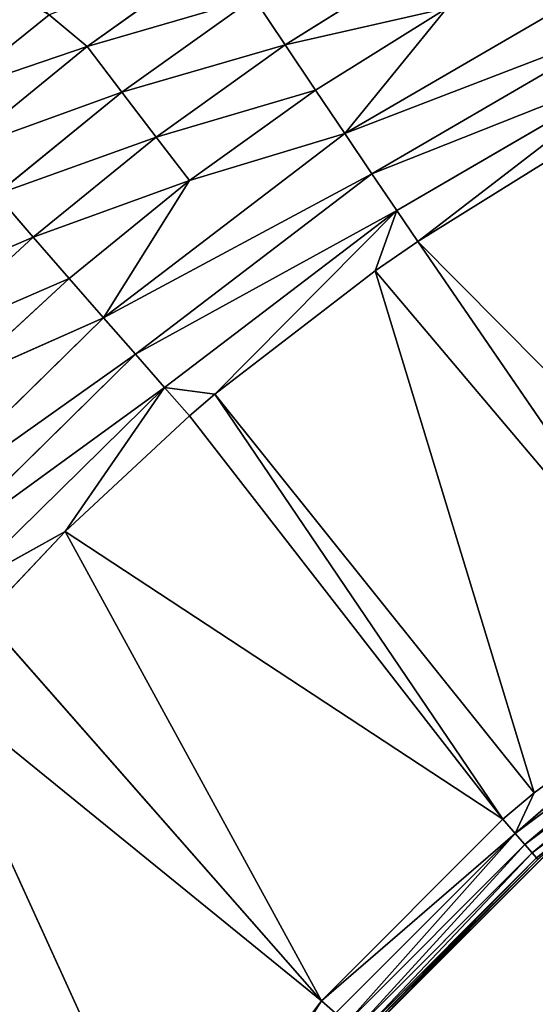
# Model space of a CAD drawing. Extents: x 0 to 500, y 0 to 390.
# Tile 578 of 656: x 234.67 to 239.4, y 210.63 to 219.64. Entities that reach past the tile are written whole.
import ezdxf

# ---------------------------------------------------------------- set-up
doc = ezdxf.new("R2010")
doc.units = 0
doc.header["$LTSCALE"] = 25.4
doc.layers.get('0').update_dxf_attribs({"linetype": 'CONTINUOUS'})

# ---------------------------------------------------------------- blocks, each defined once
blk = doc.blocks.new('ATLANTA505_-_S_STL')
at = {"color": 0}
for p, q in [((235.0955, 25.3404, 170.1626), (234.2099, 25.3282, 170.8696)), ((235.0955, 25.3404, 170.1626), (234.2099, 25.3282, 170.8696)), ((235.443, 25.3113, 170.4532), (235.0955, 25.3404, 170.1626)), ((235.443, 25.3113, 170.4532), (235.0955, 25.3404, 170.1626)), ((234.2658, 25.2944, 171.4104), (235.443, 25.3113, 170.4532)), ((234.2658, 25.2944, 171.4104), (235.443, 25.3113, 170.4532)), ((235.443, 25.3113, 170.4532), (236.6781, 25.3279, 169.5708)), ((235.443, 25.3113, 170.4532), (236.6781, 25.3279, 169.5708)), ((235.443, 25.3113, 170.4532), (235.7608, 25.2235, 170.8701)), ((235.443, 25.3113, 170.4532), (235.7608, 25.2235, 170.8701)), ((235.7608, 25.2235, 170.8701), (234.6089, 25.2066, 171.8067)), ((235.7608, 25.2235, 170.8701), (234.6089, 25.2066, 171.8067)), ((234.6089, 25.2066, 171.8067), (234.9483, 25.0618, 172.1978)), ((234.6089, 25.2066, 171.8067), (234.9483, 25.0618, 172.1978)), ((236.9692, 25.2401, 170.0068), (235.7608, 25.2235, 170.8701)), ((236.9692, 25.2401, 170.0068), (235.7608, 25.2235, 170.8701)), ((235.7608, 25.2235, 170.8701), (236.0752, 25.0787, 171.2816)), ((235.7608, 25.2235, 170.8701), (236.0752, 25.0787, 171.2816)), ((236.9692, 25.2401, 170.0068), (237.2573, 25.0952, 170.4371)), ((236.9692, 25.2401, 170.0068), (237.2573, 25.0952, 170.4371)), ((234.9483, 25.0618, 172.1978), (236.0752, 25.0787, 171.2816)), ((234.9483, 25.0618, 172.1978), (236.0752, 25.0787, 171.2816)), ((236.0752, 25.0787, 171.2816), (237.2573, 25.0952, 170.4371)), ((236.0752, 25.0787, 171.2816), (237.2573, 25.0952, 170.4371)), ((236.0752, 25.0787, 171.2816), (236.3806, 24.8777, 171.6802)), ((236.0752, 25.0787, 171.2816), (236.3806, 24.8777, 171.6802)), ((237.2573, 25.0952, 170.4371), (238.4871, 25.1112, 169.6694)), ((237.2573, 25.0952, 170.4371), (238.4871, 25.1112, 169.6694)), ((237.2573, 25.0952, 170.4371), (237.5371, 24.8943, 170.854)), ((237.2573, 25.0952, 170.4371), (237.5371, 24.8943, 170.854)), ((233.8806, 25.0449, 173.1826), (234.9483, 25.0618, 172.1978)), ((233.8806, 25.0449, 173.1826), (234.9483, 25.0618, 172.1978)), ((234.9483, 25.0618, 172.1978), (235.278, 24.8608, 172.5766)), ((234.9483, 25.0618, 172.1978), (235.278, 24.8608, 172.5766)), ((237.5371, 24.8943, 170.854), (236.3806, 24.8777, 171.6802)), ((237.5371, 24.8943, 170.854), (236.3806, 24.8777, 171.6802)), ((238.7403, 24.9102, 170.103), (237.5371, 24.8943, 170.854)), ((238.7403, 24.9102, 170.103), (237.5371, 24.8943, 170.854)), ((237.5371, 24.8943, 170.854), (237.8038, 24.6402, 171.25)), ((237.5371, 24.8943, 170.854), (237.8038, 24.6402, 171.25)), ((238.7403, 24.9102, 170.103), (237.8038, 24.6402, 171.25)), ((238.7403, 24.9102, 170.103), (237.8038, 24.6402, 171.25)), ((235.278, 24.8608, 172.5766), (234.2331, 24.8439, 173.5402)), ((235.278, 24.8608, 172.5766), (234.2331, 24.8439, 173.5402)), ((234.2331, 24.8439, 173.5402), (235.5919, 24.6068, 172.9364)), ((234.2331, 24.8439, 173.5402), (235.5919, 24.6068, 172.9364)), ((236.3806, 24.8777, 171.6802), (235.278, 24.8608, 172.5766)), ((236.3806, 24.8777, 171.6802), (235.278, 24.8608, 172.5766)), ((235.278, 24.8608, 172.5766), (235.5919, 24.6068, 172.9364)), ((235.278, 24.8608, 172.5766), (235.5919, 24.6068, 172.9364)), ((236.3806, 24.8777, 171.6802), (235.5919, 24.6068, 172.9364)), ((236.3806, 24.8777, 171.6802), (235.5919, 24.6068, 172.9364)), ((236.3806, 24.8777, 171.6802), (237.8038, 24.6402, 171.25)), ((236.3806, 24.8777, 171.6802), (237.8038, 24.6402, 171.25)), ((235.5919, 24.6068, 172.9364), (237.8038, 24.6402, 171.25)), ((235.5919, 24.6068, 172.9364), (237.8038, 24.6402, 171.25)), ((237.8038, 24.6402, 171.25), (240.2034, 24.6712, 169.855)), ((237.8038, 24.6402, 171.25), (240.2034, 24.6712, 169.855)), ((237.8038, 24.6402, 171.25), (238.0528, 24.338, 171.6186)), ((237.8038, 24.6402, 171.25), (238.0528, 24.338, 171.6186)), ((233.6065, 24.5732, 174.8848), (235.5919, 24.6068, 172.9364)), ((233.6065, 24.5732, 174.8848), (235.5919, 24.6068, 172.9364)), ((235.5919, 24.6068, 172.9364), (238.0528, 24.338, 171.6186)), ((235.5919, 24.6068, 172.9364), (238.0528, 24.338, 171.6186)), ((235.5919, 24.6068, 172.9364), (235.8849, 24.3046, 173.271)), ((235.5919, 24.6068, 172.9364), (235.8849, 24.3046, 173.271)), ((240.4042, 24.369, 170.2518), (238.0528, 24.338, 171.6186)), ((240.4042, 24.369, 170.2518), (238.0528, 24.338, 171.6186)), ((235.8849, 24.3046, 173.271), (233.9386, 24.271, 175.1806)), ((235.8849, 24.3046, 173.271), (233.9386, 24.271, 175.1806)), ((238.0528, 24.338, 171.6186), (235.8849, 24.3046, 173.271)), ((238.0528, 24.338, 171.6186), (235.8849, 24.3046, 173.271)), ((235.8849, 24.3046, 173.271), (236.1524, 23.9606, 173.5754)), ((235.8849, 24.3046, 173.271), (236.1524, 23.9606, 173.5754)), ((238.0528, 24.338, 171.6186), (238.2803, 23.9941, 171.9539)), ((238.0528, 24.338, 171.6186), (238.2803, 23.9941, 171.9539)), ((238.2803, 23.9941, 171.9539), (236.1524, 23.9606, 173.5754)), ((238.2803, 23.9941, 171.9539), (236.1524, 23.9606, 173.5754)), ((236.613, 23.605, 173.6353), (238.2803, 23.9941, 171.9539)), ((236.613, 23.605, 173.6353), (238.2803, 23.9941, 171.9539)), ((238.0835, 23.6286, 172.5059), (238.2803, 23.9941, 171.9539)), ((238.0835, 23.6286, 172.5059), (238.2803, 23.9941, 171.9539)), ((240.5877, 24.025, 170.6131), (238.2803, 23.9941, 171.9539)), ((240.5877, 24.025, 170.6131), (238.2803, 23.9941, 171.9539)), ((238.2803, 23.9941, 171.9539), (238.4742, 23.6345, 172.2387)), ((238.2803, 23.9941, 171.9539), (238.4742, 23.6345, 172.2387)), ((238.4742, 23.6345, 172.2387), (240.5877, 24.025, 170.6131)), ((238.4742, 23.6345, 172.2387), (240.5877, 24.025, 170.6131)), ((236.1524, 23.9606, 173.5754), (234.2418, 23.9271, 175.4496)), ((236.1524, 23.9606, 173.5754), (234.2418, 23.9271, 175.4496)), ((235.2425, 23.5811, 174.894), (234.2418, 23.9271, 175.4496)), ((235.2425, 23.5811, 174.894), (234.2418, 23.9271, 175.4496)), ((235.2425, 23.5811, 174.894), (236.1524, 23.9606, 173.5754)), ((235.2425, 23.5811, 174.894), (236.1524, 23.9606, 173.5754)), ((236.1524, 23.9606, 173.5754), (236.613, 23.605, 173.6353)), ((236.3804, 23.6011, 173.8337), (236.1524, 23.9606, 173.5754)), ((236.3804, 23.6011, 173.8337), (236.1524, 23.9606, 173.5754)), ((236.1524, 23.9606, 173.5754), (236.613, 23.605, 173.6353)), ((238.0835, 23.6286, 172.5059), (236.613, 23.605, 173.6353)), ((238.0835, 23.6286, 172.5059), (236.613, 23.605, 173.6353)), ((238.4742, 23.6345, 172.2387), (238.0835, 23.6286, 172.5059)), ((238.4742, 23.6345, 172.2387), (238.0835, 23.6286, 172.5059)), ((241.1376, 18.2045, 176.1201), (238.0835, 23.6286, 172.5059)), ((238.0835, 23.6286, 172.5059), (239.5418, 18.2045, 177.2865)), ((238.0835, 23.6286, 172.5059), (239.5418, 18.2045, 177.2865)), ((241.1376, 18.2045, 176.1201), (238.0835, 23.6286, 172.5059)), ((239.6478, 23.6512, 171.5096), (238.4742, 23.6345, 172.2387)), ((239.6478, 23.6512, 171.5096), (238.4742, 23.6345, 172.2387)), ((238.4742, 23.6345, 172.2387), (241.1376, 18.2045, 176.1201)), ((238.4742, 23.6345, 172.2387), (241.1376, 18.2045, 176.1201)), ((237.5908, 18.2045, 179.1935), (233.987, 23.5579, 176.2687)), ((233.987, 23.5579, 176.2687), (236.181, 18.2045, 181.0768)), ((233.987, 23.5579, 176.2687), (236.181, 18.2045, 181.0768)), ((237.5908, 18.2045, 179.1935), (233.987, 23.5579, 176.2687)), ((235.2425, 23.5811, 174.894), (234.4999, 23.5675, 175.6777)), ((235.2425, 23.5811, 174.894), (234.4999, 23.5675, 175.6777)), ((234.4999, 23.5675, 175.6777), (237.5908, 18.2045, 179.1935)), ((234.4999, 23.5675, 175.6777), (237.5908, 18.2045, 179.1935)), ((236.3804, 23.6011, 173.8337), (235.2425, 23.5811, 174.894)), ((236.3804, 23.6011, 173.8337), (235.2425, 23.5811, 174.894)), ((239.2543, 18.2045, 177.53), (235.2425, 23.5811, 174.894)), ((235.2425, 23.5811, 174.894), (237.5908, 18.2045, 179.1935)), ((235.2425, 23.5811, 174.894), (237.5908, 18.2045, 179.1935)), ((239.2543, 18.2045, 177.53), (235.2425, 23.5811, 174.894)), ((236.613, 23.605, 173.6353), (236.3804, 23.6011, 173.8337)), ((236.613, 23.605, 173.6353), (236.3804, 23.6011, 173.8337)), ((236.3804, 23.6011, 173.8337), (239.2543, 18.2045, 177.53)), ((236.3804, 23.6011, 173.8337), (239.2543, 18.2045, 177.53)), ((236.613, 23.605, 173.6353), (239.5418, 18.2045, 177.2865)), ((236.613, 23.605, 173.6353), (239.5418, 18.2045, 177.2865)), ((236.613, 23.605, 173.6353), (239.2543, 18.2045, 177.53)), ((236.613, 23.605, 173.6353), (239.2543, 18.2045, 177.53)), ((237.5908, 18.2045, 179.1935), (236.181, 18.2045, 181.0768)), ((237.5908, 18.2045, 179.1935), (236.181, 18.2045, 181.0768)), ((237.7201, 17.9761, 179.3055), (237.5908, 18.2045, 179.1935)), ((239.2543, 18.2045, 177.53), (237.5908, 18.2045, 179.1935)), ((237.7201, 17.9761, 179.3055), (237.5908, 18.2045, 179.1935)), ((239.2543, 18.2045, 177.53), (237.5908, 18.2045, 179.1935)), ((239.5418, 18.2045, 177.2865), (239.2543, 18.2045, 177.53)), ((239.2543, 18.2045, 177.53), (239.3663, 17.9761, 177.6592)), ((239.2543, 18.2045, 177.53), (239.3663, 17.9761, 177.6592)), ((239.5418, 18.2045, 177.2865), (239.2543, 18.2045, 177.53)), ((239.3663, 17.9761, 177.6592), (239.5418, 18.2045, 177.2865)), ((239.3663, 17.9761, 177.6592), (239.5418, 18.2045, 177.2865)), ((239.3663, 17.9761, 177.6592), (241.1376, 18.2045, 176.1201)), ((239.3663, 17.9761, 177.6592), (241.1376, 18.2045, 176.1201)), ((241.1376, 18.2045, 176.1201), (239.5418, 18.2045, 177.2865)), ((241.1376, 18.2045, 176.1201), (239.5418, 18.2045, 177.2865)), ((237.7201, 17.9761, 179.3055), (239.3663, 17.9761, 177.6592)), ((237.7201, 17.9761, 179.3055), (239.3663, 17.9761, 177.6592)), ((241.2301, 17.9761, 176.264), (239.3663, 17.9761, 177.6592)), ((239.3663, 17.9761, 177.6592), (239.4559, 17.7256, 177.7626)), ((241.2301, 17.9761, 176.264), (239.3663, 17.9761, 177.6592)), ((239.3663, 17.9761, 177.6592), (239.4559, 17.7256, 177.7626)), ((237.8234, 17.7256, 179.3951), (239.4559, 17.7256, 177.7626)), ((237.8234, 17.7256, 179.3951), (239.4559, 17.7256, 177.7626)), ((241.3041, 17.7256, 176.3791), (239.4559, 17.7256, 177.7626)), ((239.4559, 17.7256, 177.7626), (239.5212, 17.4582, 177.838)), ((241.3041, 17.7256, 176.3791), (239.4559, 17.7256, 177.7626)), ((239.4559, 17.7256, 177.7626), (239.5212, 17.4582, 177.838)), ((237.8988, 17.4582, 179.4604), (239.5212, 17.4582, 177.838)), ((237.8988, 17.4582, 179.4604), (239.5212, 17.4582, 177.838)), ((241.358, 17.4582, 176.463), (239.5212, 17.4582, 177.838)), ((239.5212, 17.4582, 177.838), (239.561, 17.1793, 177.8839)), ((241.358, 17.4582, 176.463), (239.5212, 17.4582, 177.838)), ((239.5212, 17.4582, 177.838), (239.561, 17.1793, 177.8839)), ((237.9447, 17.1793, 179.5001), (239.561, 17.1793, 177.8839)), ((237.9447, 17.1793, 179.5001), (239.561, 17.1793, 177.8839)), ((239.5743, 16.8947, 177.8992), (237.9601, 16.8947, 179.5135)), ((239.5743, 16.8947, 177.8992), (237.9601, 16.8947, 179.5135)), ((237.7953, 0.01, 179.7066), (239.7675, 0.01, 177.7345))]:
    blk.add_line(p, q, dxfattribs=at)
mesh = blk.add_polyface(dxfattribs=at)
corners = [(229.555, 25.4699, 166.9741), (235.0955, 25.3404, 170.1626), (231.19, 25.4765, 166.2929), (234.2099, 25.3282, 170.8696), (233.7351, 25.3214, 171.2771)]
mesh.append_faces([[corners[k] for k in face] for face in [(0, 1, 2), (3, 0, 4)]], dxfattribs={"vtx0": -1, "color": 0})
mesh.append_faces([[corners[k] for k in face] for face in [(1, 0, 3)]], dxfattribs={"vtx0": -1, "vtx1": -1, "color": 0})
mesh = blk.add_polyface(dxfattribs=at)
corners = [(234.2099, 25.3282, 170.8696), (235.443, 25.3113, 170.4532), (235.0955, 25.3404, 170.1626), (234.2658, 25.2944, 171.4104)]
mesh.append_faces([[corners[k] for k in face] for face in [(0, 1, 2), (1, 0, 3)]], dxfattribs={"vtx0": -1, "color": 0})
mesh = blk.add_polyface(dxfattribs=at)
corners = [(235.443, 25.3113, 170.4532), (236.6781, 25.3279, 169.5708), (235.0955, 25.3404, 170.1626)]
mesh.append_faces([[corners[k] for k in face] for face in [(0, 1, 2)]], dxfattribs={"color": 0})
mesh = blk.add_polyface(dxfattribs=at)
corners = [(234.2658, 25.2944, 171.4104), (235.7608, 25.2235, 170.8701), (235.443, 25.3113, 170.4532), (234.6089, 25.2066, 171.8067)]
mesh.append_faces([[corners[k] for k in face] for face in [(0, 1, 2), (1, 0, 3)]], dxfattribs={"vtx0": -1, "color": 0})
mesh = blk.add_polyface(dxfattribs=at)
corners = [(235.443, 25.3113, 170.4532), (236.9692, 25.2401, 170.0068), (236.6781, 25.3279, 169.5708), (235.7608, 25.2235, 170.8701)]
mesh.append_faces([[corners[k] for k in face] for face in [(0, 1, 2), (1, 0, 3)]], dxfattribs={"vtx0": -1, "color": 0})
mesh = blk.add_polyface(dxfattribs=at)
corners = [(236.9692, 25.2401, 170.0068), (238.4871, 25.1112, 169.6694), (238.2265, 25.256, 169.222), (237.2573, 25.0952, 170.4371)]
mesh.append_faces([[corners[k] for k in face] for face in [(0, 1, 2), (1, 0, 3)]], dxfattribs={"vtx0": -1, "color": 0})
mesh = blk.add_polyface(dxfattribs=at)
corners = [(233.5175, 25.1897, 172.8134), (234.9483, 25.0618, 172.1978), (234.6089, 25.2066, 171.8067), (233.8806, 25.0449, 173.1826)]
mesh.append_faces([[corners[k] for k in face] for face in [(0, 1, 2), (1, 0, 3)]], dxfattribs={"vtx0": -1, "color": 0})
mesh = blk.add_polyface(dxfattribs=at)
corners = [(234.6089, 25.2066, 171.8067), (236.0752, 25.0787, 171.2816), (235.7608, 25.2235, 170.8701), (234.9483, 25.0618, 172.1978)]
mesh.append_faces([[corners[k] for k in face] for face in [(0, 1, 2), (1, 0, 3)]], dxfattribs={"vtx0": -1, "color": 0})
mesh = blk.add_polyface(dxfattribs=at)
corners = [(235.7608, 25.2235, 170.8701), (237.2573, 25.0952, 170.4371), (236.9692, 25.2401, 170.0068), (236.0752, 25.0787, 171.2816)]
mesh.append_faces([[corners[k] for k in face] for face in [(0, 1, 2), (1, 0, 3)]], dxfattribs={"vtx0": -1, "color": 0})
mesh = blk.add_polyface(dxfattribs=at)
corners = [(234.9483, 25.0618, 172.1978), (236.3806, 24.8777, 171.6802), (236.0752, 25.0787, 171.2816), (235.278, 24.8608, 172.5766)]
mesh.append_faces([[corners[k] for k in face] for face in [(0, 1, 2), (1, 0, 3)]], dxfattribs={"vtx0": -1, "color": 0})
mesh = blk.add_polyface(dxfattribs=at)
corners = [(236.0752, 25.0787, 171.2816), (237.5371, 24.8943, 170.854), (237.2573, 25.0952, 170.4371), (236.3806, 24.8777, 171.6802)]
mesh.append_faces([[corners[k] for k in face] for face in [(0, 1, 2), (1, 0, 3)]], dxfattribs={"vtx0": -1, "color": 0})
mesh = blk.add_polyface(dxfattribs=at)
corners = [(237.2573, 25.0952, 170.4371), (238.7403, 24.9102, 170.103), (238.4871, 25.1112, 169.6694), (237.5371, 24.8943, 170.854)]
mesh.append_faces([[corners[k] for k in face] for face in [(0, 1, 2), (1, 0, 3)]], dxfattribs={"vtx0": -1, "color": 0})
mesh = blk.add_polyface(dxfattribs=at)
corners = [(233.8806, 25.0449, 173.1826), (235.278, 24.8608, 172.5766), (234.9483, 25.0618, 172.1978), (234.2331, 24.8439, 173.5402)]
mesh.append_faces([[corners[k] for k in face] for face in [(0, 1, 2), (1, 0, 3)]], dxfattribs={"vtx0": -1, "color": 0})
mesh = blk.add_polyface(dxfattribs=at)
corners = [(236.3806, 24.8777, 171.6802), (237.8038, 24.6402, 171.25), (237.5371, 24.8943, 170.854)]
mesh.append_faces([[corners[k] for k in face] for face in [(0, 1, 2)]], dxfattribs={"color": 0})
mesh = blk.add_polyface(dxfattribs=at)
corners = [(237.8038, 24.6402, 171.25), (238.7403, 24.9102, 170.103), (237.5371, 24.8943, 170.854)]
mesh.append_faces([[corners[k] for k in face] for face in [(0, 1, 2)]], dxfattribs={"color": 0})
mesh = blk.add_polyface(dxfattribs=at)
corners = [(237.8038, 24.6402, 171.25), (240.2034, 24.6712, 169.855), (238.7403, 24.9102, 170.103)]
mesh.append_faces([[corners[k] for k in face] for face in [(0, 1, 2)]], dxfattribs={"color": 0})
mesh = blk.add_polyface(dxfattribs=at)
corners = [(233.6065, 24.5732, 174.8848), (235.5919, 24.6068, 172.9364), (234.2331, 24.8439, 173.5402)]
mesh.append_faces([[corners[k] for k in face] for face in [(0, 1, 2)]], dxfattribs={"color": 0})
mesh = blk.add_polyface(dxfattribs=at)
corners = [(234.2331, 24.8439, 173.5402), (235.5919, 24.6068, 172.9364), (235.278, 24.8608, 172.5766)]
mesh.append_faces([[corners[k] for k in face] for face in [(0, 1, 2)]], dxfattribs={"color": 0})
mesh = blk.add_polyface(dxfattribs=at)
corners = [(235.5919, 24.6068, 172.9364), (236.3806, 24.8777, 171.6802), (235.278, 24.8608, 172.5766)]
mesh.append_faces([[corners[k] for k in face] for face in [(0, 1, 2)]], dxfattribs={"color": 0})
mesh = blk.add_polyface(dxfattribs=at)
corners = [(235.5919, 24.6068, 172.9364), (237.8038, 24.6402, 171.25), (236.3806, 24.8777, 171.6802)]
mesh.append_faces([[corners[k] for k in face] for face in [(0, 1, 2)]], dxfattribs={"color": 0})
mesh = blk.add_polyface(dxfattribs=at)
corners = [(235.5919, 24.6068, 172.9364), (238.0528, 24.338, 171.6186), (237.8038, 24.6402, 171.25)]
mesh.append_faces([[corners[k] for k in face] for face in [(0, 1, 2)]], dxfattribs={"color": 0})
mesh = blk.add_polyface(dxfattribs=at)
corners = [(237.8038, 24.6402, 171.25), (240.4042, 24.369, 170.2518), (240.2034, 24.6712, 169.855), (238.0528, 24.338, 171.6186)]
mesh.append_faces([[corners[k] for k in face] for face in [(0, 1, 2), (1, 0, 3)]], dxfattribs={"vtx0": -1, "color": 0})
mesh = blk.add_polyface(dxfattribs=at)
corners = [(233.6065, 24.5732, 174.8848), (235.8849, 24.3046, 173.271), (235.5919, 24.6068, 172.9364), (233.9386, 24.271, 175.1806)]
mesh.append_faces([[corners[k] for k in face] for face in [(0, 1, 2), (1, 0, 3)]], dxfattribs={"vtx0": -1, "color": 0})
mesh = blk.add_polyface(dxfattribs=at)
corners = [(235.8849, 24.3046, 173.271), (238.0528, 24.338, 171.6186), (235.5919, 24.6068, 172.9364)]
mesh.append_faces([[corners[k] for k in face] for face in [(0, 1, 2)]], dxfattribs={"color": 0})
mesh = blk.add_polyface(dxfattribs=at)
corners = [(238.0528, 24.338, 171.6186), (240.5877, 24.025, 170.6131), (240.4042, 24.369, 170.2518), (238.2803, 23.9941, 171.9539)]
mesh.append_faces([[corners[k] for k in face] for face in [(0, 1, 2), (1, 0, 3)]], dxfattribs={"vtx0": -1, "color": 0})
mesh = blk.add_polyface(dxfattribs=at)
corners = [(233.9386, 24.271, 175.1806), (236.1524, 23.9606, 173.5754), (235.8849, 24.3046, 173.271), (234.2418, 23.9271, 175.4496)]
mesh.append_faces([[corners[k] for k in face] for face in [(0, 1, 2), (1, 0, 3)]], dxfattribs={"vtx0": -1, "color": 0})
mesh = blk.add_polyface(dxfattribs=at)
corners = [(235.8849, 24.3046, 173.271), (238.2803, 23.9941, 171.9539), (238.0528, 24.338, 171.6186), (236.1524, 23.9606, 173.5754)]
mesh.append_faces([[corners[k] for k in face] for face in [(0, 1, 2), (1, 0, 3)]], dxfattribs={"vtx0": -1, "color": 0})
mesh = blk.add_polyface(dxfattribs=at)
corners = [(236.613, 23.605, 173.6353), (238.2803, 23.9941, 171.9539), (236.1524, 23.9606, 173.5754)]
mesh.append_faces([[corners[k] for k in face] for face in [(0, 1, 2)]], dxfattribs={"color": 0})
mesh = blk.add_polyface(dxfattribs=at)
corners = [(236.613, 23.605, 173.6353), (238.0835, 23.6286, 172.5059), (238.2803, 23.9941, 171.9539)]
mesh.append_faces([[corners[k] for k in face] for face in [(0, 1, 2)]], dxfattribs={"color": 0})
mesh = blk.add_polyface(dxfattribs=at)
corners = [(238.0835, 23.6286, 172.5059), (238.4742, 23.6345, 172.2387), (238.2803, 23.9941, 171.9539)]
mesh.append_faces([[corners[k] for k in face] for face in [(0, 1, 2)]], dxfattribs={"color": 0})
mesh = blk.add_polyface(dxfattribs=at)
corners = [(238.4742, 23.6345, 172.2387), (240.5877, 24.025, 170.6131), (238.2803, 23.9941, 171.9539)]
mesh.append_faces([[corners[k] for k in face] for face in [(0, 1, 2)]], dxfattribs={"color": 0})
mesh = blk.add_polyface(dxfattribs=at)
corners = [(240.5877, 24.025, 170.6131), (238.4742, 23.6345, 172.2387), (239.6478, 23.6512, 171.5096)]
mesh.append_faces([[corners[k] for k in face] for face in [(0, 1, 2)]], dxfattribs={"color": 0})
mesh = blk.add_polyface(dxfattribs=at)
corners = [(234.2418, 23.9271, 175.4496), (235.2425, 23.5811, 174.894), (236.1524, 23.9606, 173.5754)]
mesh.append_faces([[corners[k] for k in face] for face in [(0, 1, 2)]], dxfattribs={"color": 0})
mesh = blk.add_polyface(dxfattribs=at)
corners = [(234.4999, 23.5675, 175.6777), (235.2425, 23.5811, 174.894), (234.2418, 23.9271, 175.4496)]
mesh.append_faces([[corners[k] for k in face] for face in [(0, 1, 2)]], dxfattribs={"color": 0})
mesh = blk.add_polyface(dxfattribs=at)
corners = [(235.2425, 23.5811, 174.894), (236.3804, 23.6011, 173.8337), (236.1524, 23.9606, 173.5754)]
mesh.append_faces([[corners[k] for k in face] for face in [(0, 1, 2)]], dxfattribs={"color": 0})
mesh = blk.add_polyface(dxfattribs=at)
corners = [(236.3804, 23.6011, 173.8337), (236.613, 23.605, 173.6353), (236.1524, 23.9606, 173.5754)]
mesh.append_faces([[corners[k] for k in face] for face in [(0, 1, 2)]], dxfattribs={"color": 0})
mesh = blk.add_polyface(dxfattribs=at)
corners = [(239.5418, 18.2045, 177.2865), (238.0835, 23.6286, 172.5059), (236.613, 23.605, 173.6353)]
mesh.append_faces([[corners[k] for k in face] for face in [(0, 1, 2)]], dxfattribs={"color": 0})
mesh = blk.add_polyface(dxfattribs=at)
corners = [(241.1376, 18.2045, 176.1201), (238.4742, 23.6345, 172.2387), (238.0835, 23.6286, 172.5059)]
mesh.append_faces([[corners[k] for k in face] for face in [(0, 1, 2)]], dxfattribs={"color": 0})
mesh = blk.add_polyface(dxfattribs=at)
corners = [(239.5418, 18.2045, 177.2865), (241.1376, 18.2045, 176.1201), (238.0835, 23.6286, 172.5059)]
mesh.append_faces([[corners[k] for k in face] for face in [(0, 1, 2)]], dxfattribs={"color": 0})
mesh = blk.add_polyface(dxfattribs=at)
corners = [(238.4742, 23.6345, 172.2387), (241.8826, 18.2045, 175.6687), (239.6478, 23.6512, 171.5096), (241.1376, 18.2045, 176.1201)]
mesh.append_faces([[corners[k] for k in face] for face in [(0, 1, 2), (1, 0, 3)]], dxfattribs={"vtx0": -1, "color": 0})
mesh = blk.add_polyface(dxfattribs=at)
corners = [(236.181, 18.2045, 181.0768), (233.987, 23.5579, 176.2687), (232.8564, 23.5359, 177.7477)]
mesh.append_faces([[corners[k] for k in face] for face in [(0, 1, 2)]], dxfattribs={"color": 0})
mesh = blk.add_polyface(dxfattribs=at)
corners = [(237.5908, 18.2045, 179.1935), (234.4999, 23.5675, 175.6777), (233.987, 23.5579, 176.2687)]
mesh.append_faces([[corners[k] for k in face] for face in [(0, 1, 2)]], dxfattribs={"color": 0})
mesh = blk.add_polyface(dxfattribs=at)
corners = [(236.181, 18.2045, 181.0768), (237.5908, 18.2045, 179.1935), (233.987, 23.5579, 176.2687)]
mesh.append_faces([[corners[k] for k in face] for face in [(0, 1, 2)]], dxfattribs={"color": 0})
mesh = blk.add_polyface(dxfattribs=at)
corners = [(237.5908, 18.2045, 179.1935), (235.2425, 23.5811, 174.894), (234.4999, 23.5675, 175.6777)]
mesh.append_faces([[corners[k] for k in face] for face in [(0, 1, 2)]], dxfattribs={"color": 0})
mesh = blk.add_polyface(dxfattribs=at)
corners = [(239.2543, 18.2045, 177.53), (236.3804, 23.6011, 173.8337), (235.2425, 23.5811, 174.894)]
mesh.append_faces([[corners[k] for k in face] for face in [(0, 1, 2)]], dxfattribs={"color": 0})
mesh = blk.add_polyface(dxfattribs=at)
corners = [(237.5908, 18.2045, 179.1935), (239.2543, 18.2045, 177.53), (235.2425, 23.5811, 174.894)]
mesh.append_faces([[corners[k] for k in face] for face in [(0, 1, 2)]], dxfattribs={"color": 0})
mesh = blk.add_polyface(dxfattribs=at)
corners = [(239.2543, 18.2045, 177.53), (236.613, 23.605, 173.6353), (236.3804, 23.6011, 173.8337)]
mesh.append_faces([[corners[k] for k in face] for face in [(0, 1, 2)]], dxfattribs={"color": 0})
mesh = blk.add_polyface(dxfattribs=at)
corners = [(239.2543, 18.2045, 177.53), (239.5418, 18.2045, 177.2865), (236.613, 23.605, 173.6353)]
mesh.append_faces([[corners[k] for k in face] for face in [(0, 1, 2)]], dxfattribs={"color": 0})
mesh = blk.add_polyface(dxfattribs=at)
corners = [(235.8596, 18.2045, 181.5978), (232.8564, 23.5359, 177.7477), (231.8568, 23.5158, 179.3242)]
mesh.append_faces([[corners[k] for k in face] for face in [(0, 1, 2)]], dxfattribs={"color": 0})
mesh = blk.add_polyface(dxfattribs=at)
corners = [(235.8596, 18.2045, 181.5978), (236.181, 18.2045, 181.0768), (232.8564, 23.5359, 177.7477)]
mesh.append_faces([[corners[k] for k in face] for face in [(0, 1, 2)]], dxfattribs={"color": 0})
mesh = blk.add_polyface(dxfattribs=at)
corners = [(237.5908, 18.2045, 179.1935), (236.3248, 17.9761, 181.1693), (237.7201, 17.9761, 179.3055), (236.181, 18.2045, 181.0768)]
mesh.append_faces([[corners[k] for k in face] for face in [(0, 1, 2), (1, 0, 3)]], dxfattribs={"vtx0": -1, "color": 0})
mesh = blk.add_polyface(dxfattribs=at)
corners = [(237.5908, 18.2045, 179.1935), (239.3663, 17.9761, 177.6592), (239.2543, 18.2045, 177.53), (237.7201, 17.9761, 179.3055)]
mesh.append_faces([[corners[k] for k in face] for face in [(0, 1, 2), (1, 0, 3)]], dxfattribs={"vtx0": -1, "color": 0})
mesh = blk.add_polyface(dxfattribs=at)
corners = [(239.5418, 18.2045, 177.2865), (239.2543, 18.2045, 177.53), (239.3663, 17.9761, 177.6592)]
mesh.append_faces([[corners[k] for k in face] for face in [(0, 1, 2)]], dxfattribs={"color": 0})
mesh = blk.add_polyface(dxfattribs=at)
corners = [(239.3663, 17.9761, 177.6592), (241.1376, 18.2045, 176.1201), (239.5418, 18.2045, 177.2865)]
mesh.append_faces([[corners[k] for k in face] for face in [(0, 1, 2)]], dxfattribs={"color": 0})
mesh = blk.add_polyface(dxfattribs=at)
corners = [(241.2301, 17.9761, 176.264), (241.1376, 18.2045, 176.1201), (239.3663, 17.9761, 177.6592)]
mesh.append_faces([[corners[k] for k in face] for face in [(0, 1, 2)]], dxfattribs={"color": 0})
mesh = blk.add_polyface(dxfattribs=at)
corners = [(237.8234, 17.7256, 179.3951), (239.3663, 17.9761, 177.6592), (237.7201, 17.9761, 179.3055), (239.4559, 17.7256, 177.7626)]
mesh.append_faces([[corners[k] for k in face] for face in [(0, 1, 2), (1, 0, 3)]], dxfattribs={"vtx0": -1, "color": 0})
mesh = blk.add_polyface(dxfattribs=at)
corners = [(239.4559, 17.7256, 177.7626), (241.2301, 17.9761, 176.264), (239.3663, 17.9761, 177.6592), (241.3041, 17.7256, 176.3791)]
mesh.append_faces([[corners[k] for k in face] for face in [(0, 1, 2), (1, 0, 3)]], dxfattribs={"vtx0": -1, "color": 0})
mesh = blk.add_polyface(dxfattribs=at)
corners = [(237.8988, 17.4582, 179.4604), (239.4559, 17.7256, 177.7626), (237.8234, 17.7256, 179.3951), (239.5212, 17.4582, 177.838)]
mesh.append_faces([[corners[k] for k in face] for face in [(0, 1, 2), (1, 0, 3)]], dxfattribs={"vtx0": -1, "color": 0})
mesh = blk.add_polyface(dxfattribs=at)
corners = [(239.5212, 17.4582, 177.838), (241.3041, 17.7256, 176.3791), (239.4559, 17.7256, 177.7626), (241.358, 17.4582, 176.463)]
mesh.append_faces([[corners[k] for k in face] for face in [(0, 1, 2), (1, 0, 3)]], dxfattribs={"vtx0": -1, "color": 0})
mesh = blk.add_polyface(dxfattribs=at)
corners = [(239.5212, 17.4582, 177.838), (237.9447, 17.1793, 179.5001), (239.561, 17.1793, 177.8839), (237.8988, 17.4582, 179.4604)]
mesh.append_faces([[corners[k] for k in face] for face in [(0, 1, 2), (1, 0, 3)]], dxfattribs={"vtx0": -1, "color": 0})
mesh = blk.add_polyface(dxfattribs=at)
corners = [(239.561, 17.1793, 177.8839), (241.358, 17.4582, 176.463), (239.5212, 17.4582, 177.838), (241.3908, 17.1793, 176.514)]
mesh.append_faces([[corners[k] for k in face] for face in [(0, 1, 2), (1, 0, 3)]], dxfattribs={"vtx0": -1, "color": 0})
mesh = blk.add_polyface(dxfattribs=at)
corners = [(237.9601, 16.8947, 179.5135), (239.561, 17.1793, 177.8839), (237.9447, 17.1793, 179.5001), (239.5743, 16.8947, 177.8992)]
mesh.append_faces([[corners[k] for k in face] for face in [(0, 1, 2), (1, 0, 3)]], dxfattribs={"vtx0": -1, "color": 0})
mesh = blk.add_polyface(dxfattribs=at)
corners = [(239.5743, 16.8947, 177.8992), (237.7953, 0.01, 179.7066), (239.7675, 0.01, 177.7345), (237.9601, 16.8947, 179.5135)]
mesh.append_faces([[corners[k] for k in face] for face in [(0, 1, 2), (1, 0, 3)]], dxfattribs={"vtx0": -1, "color": 0})

msp = doc.modelspace()

# ---------------------------------------------------------------- block references
at = {"color": 254, "extrusion": (0, -1, 1.11022e-16)}
msp.add_blockref('ATLANTA505_-_S_STL', (-0.1495, -0.01, -389.8516), dxfattribs=at)

doc.saveas('drawing.dxf')
